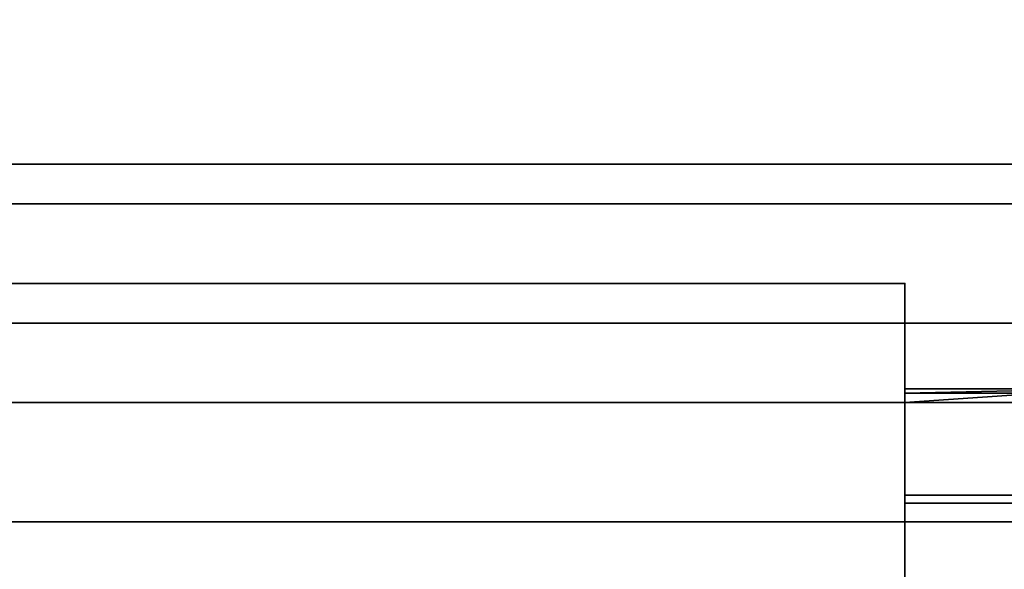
# Model space of a CAD drawing. Header units: millimetres. Extents: x -603 to 3703, y -115 to 249.
# Tile 443 of 656: x 1315.07 to 1327.45, y 14.4 to 21.32. Entities that reach past the tile are written whole.
import ezdxf

# ---------------------------------------------------------------- set-up
doc = ezdxf.new("R2010")
doc.units = ezdxf.units.MM
doc.layers.add('152', color=7, linetype='Continuous', true_color=0xffffff)

# ---------------------------------------------------------------- blocks, each defined once
blk = doc.blocks.new('UG_SURFACE_002')
at = {"layer": '152', "color": 252, "linetype": 'Continuous', "lineweight": 35}
for points in [[(2165, -13.3, 2212.25), (2165, 230.4, 2212.25), (835, 230.4, 2212.25), (835, -13.3, 2212.25)], [(985, -13.3, 2062.25), (985, 230.4, 2062.25), (2015, 230.4, 2062.25), (2015, -13.3, 2062.25)]]:
    blk.add_3dface(points, dxfattribs=at)
blk = doc.blocks.new('UG_SURFACE_111')
at = {"layer": '152', "color": 7, "linetype": 'Continuous', "lineweight": 35}
for points in [[(1958.65, 11.15, 2003.9), (1958.65, 229.15, 2003.9), (1041.35, 229.15, 2003.9), (1041.35, 11.15, 2003.9)], [(1041.5, 11.15, 2003.75), (1041.5, 229.15, 2003.75), (1958.5, 229.15, 2003.75), (1958.5, 11.15, 2003.75)]]:
    blk.add_3dface(points, dxfattribs=at)
blk = doc.blocks.new('UG_SURFACE_112')
at = {"layer": '152', "color": 41, "linetype": 'Continuous', "lineweight": 35}
for points in [[(1958.65, 229.15, 2003.9), (1958.65, 11.15, 2003.9), (1041.35, 11.15, 2003.9), (1041.35, 229.15, 2003.9)], [(1972.5, 19, 2017.75), (1972.5, 71, 2017.75), (1027.5, 71, 2017.75), (1027.5, 19, 2017.75)], [(1963, 19.5, 2008.25), (1965.5, 19.5, 2010.75), (1034.5, 19.5, 2010.75), (1037, 19.5, 2008.25)], [(1965.5, 19.5, 2010.75), (1965.5, 17.5, 2010.75), (1034.5, 17.5, 2010.75), (1034.5, 19.5, 2010.75)], [(1963, 19.5, 2008.25), (1037, 19.5, 2008.25), (1037, 11.15, 2008.25), (1963, 11.15, 2008.25)], [(1971, 17.5, 2016.25), (1972.5, 19, 2017.75), (1027.5, 19, 2017.75), (1029, 17.5, 2016.25)], [(1965.5, 17.5, 2010.75), (1971, 17.5, 2016.25), (1029, 17.5, 2016.25), (1034.5, 17.5, 2010.75)]]:
    blk.add_3dface(points, dxfattribs=at)
blk = doc.blocks.new('UG_SURFACE_128')
at = {"layer": '152', "color": 252, "linetype": 'Continuous', "lineweight": 35}
for points in [[(1326.2, 18, 2008.75), (1314.8, 18, 2008.75), (1314.8, 18, 2010.25), (1326.2, 18, 2010.25)], [(1314.8, 13, 2008.75), (1314.8, 18, 2008.75), (1326.2, 18, 2008.75), (1326.2, 13, 2008.75)], [(1326.2, 13, 2010.25), (1326.2, 18, 2010.25), (1314.8, 18, 2010.25), (1314.8, 13, 2010.25)], [(1326.2, 18, 2010.25), (1326.2, 13, 2010.25), (1326.2, 13, 2008.75), (1326.2, 18, 2008.75)], [(1395.72, 16.62, 2017.775), (1326.2, 16.62, 2017.775), (1328.7, 16.673, 2017.889)], [(1326.2, 16.62, 2017.775), (1326.2, 16.673, 2017.889), (1328.7, 16.673, 2017.889)], [(1328.7, 16.673, 2017.889), (1326.2, 16.673, 2017.889), (1326.2, 16.5, 2017.978)], [(1326.2, 16.5, 2017.978), (1326.2, 15.338, 2018.572), (1328.7, 15.338, 2018.572), (1328.7, 16.673, 2017.889)], [(1326.2, 16.5, 2017.978), (1326.2, 16.673, 2017.889), (1326.2, 16.62, 2017.775)], [(1395.72, 16.5, 2017.17), (1326.2, 16.5, 2017.17), (1326.2, 16.62, 2017.775), (1395.72, 16.62, 2017.775)], [(1326.2, 16.62, 2017.775), (1326.2, 16.5, 2017.17), (1326.2, 16.5, 2017.978)], [(1091.2, 16.5, 2017.17), (1314.8, 16.5, 2017.17), (1328.7, 16.5, 2015.151), (1312.3, 16.5, 2015.151)], [(1312.3, 16.5, 2015.151), (1328.7, 16.5, 2015.151), (1328.7, 15, 2015.151), (1312.3, 15, 2015.151)], [(1326.2, 15, 2021.75), (1326.2, 16.5, 2021.75), (1314.8, 16.5, 2021.75), (1314.8, 15, 2021.75)], [(1328.7, 16.5, 2015.151), (1314.8, 16.5, 2017.17), (1326.2, 16.5, 2017.17)], [(1314.8, 16.5, 2017.978), (1314.8, 16.5, 2021.75), (1326.2, 16.5, 2021.75), (1326.2, 16.5, 2017.978)], [(1326.2, 16.5, 2017.978), (1326.2, 16.5, 2017.17), (1314.8, 16.5, 2017.17), (1314.8, 16.5, 2017.978)], [(1326.2, 15.338, 2018.572), (1326.2, 16.5, 2017.978), (1326.2, 16.5, 2021.75), (1326.2, 15, 2021.75)], [(1326.2, 16.5, 2017.17), (1395.72, 16.5, 2017.17), (1328.7, 16.5, 2015.151)], [(1328.7, 15.338, 2018.572), (1326.2, 15.338, 2018.572), (1326.2, 15.234, 2018.349), (1673.8, 15.234, 2018.349)], [(1326.2, 15.234, 2018.349), (1326.2, 15.338, 2018.572), (1326.2, 15, 2021.75)], [(1673.8, 15.234, 2018.349), (1326.2, 15.234, 2018.349), (1326.2, 15, 2017.17), (1673.8, 15, 2017.17)], [(1326.2, 15, 2021.75), (1326.2, 15, 2017.17), (1326.2, 15.234, 2018.349)], [(1312.3, 15, 2015.151), (1328.7, 15, 2015.151), (1314.8, 15, 2017.17)], [(1328.7, 15, 2015.151), (1671.3, 15, 2011.83), (1314.8, 15, 2017.17)], [(1314.8, 15, 2017.17), (1671.3, 15, 2011.83), (1671.3, 15, 2015.151), (1326.2, 15, 2017.17)], [(1326.2, 15, 2017.17), (1326.2, 15, 2021.75), (1314.8, 15, 2021.75), (1314.8, 15, 2017.17)], [(1673.8, 15, 2017.17), (1326.2, 15, 2017.17), (1671.3, 15, 2015.151)]]:
    blk.add_3dface(points, dxfattribs=at)
blk = doc.blocks.new('UG_SURFACE_152')
at = {"layer": '152', "color": 252, "linetype": 'Continuous', "lineweight": 35}
for points in [[(1023.5, -30.22, 2021.75), (1976.5, -30.22, 2021.75), (1976.5, 62.62, 2021.75), (1023.5, 62.62, 2021.75)], [(1025, -30.22, 2020.25), (1025, 62.62, 2020.25), (1975, 62.62, 2020.25), (1975, -30.22, 2020.25)]]:
    blk.add_3dface(points, dxfattribs=at)

msp = doc.modelspace()

# ---------------------------------------------------------------- linework, layer by layer
at = {"layer": '152', "color": 252, "linetype": 'Continuous', "lineweight": -3, "true_color": 0x939598}
for p, q in [((1034.5, 19.5, 2010.75), (1965.5, 19.5, 2010.75)), ((1037, 19.5, 2008.25), (1963, 19.5, 2008.25)), ((1027.5, 19, 2017.75), (1972.5, 19, 2017.75)), ((1326.2, 18, 2008.75), (1314.8, 18, 2008.75)), ((1326.2, 18, 2010.25), (1314.8, 18, 2010.25)), ((1326.2, 13, 2010.25), (1326.2, 18, 2010.25)), ((1326.2, 18, 2008.75), (1326.2, 18, 2010.25)), ((1326.2, 18, 2008.75), (1326.2, 13, 2008.75)), ((1029, 17.5, 2016.25), (1971, 17.5, 2016.25)), ((1034.5, 17.5, 2010.75), (1965.5, 17.5, 2010.75)), ((1328.7, 16.673, 2017.889), (1326.2, 16.673, 2017.889)), ((1326.2, 16.673, 2017.889), (1326.2, 16.5, 2017.978)), ((1328.7, 16.5, 2015.151), (1312.3, 16.5, 2015.151)), ((1314.8, 16.5, 2021.75), (1326.2, 16.5, 2021.75)), ((1326.2, 16.5, 2017.978), (1326.2, 15.338, 2018.572)), ((1326.2, 16.5, 2021.75), (1326.2, 16.5, 2017.978)), ((1326.2, 16.5, 2017.17), (1326.2, 16.5, 2017.978)), ((1326.2, 16.5, 2021.75), (1326.2, 15, 2021.75)), ((1673.8, 16.5, 2017.17), (1326.2, 16.5, 2017.17)), ((1328.7, 15.338, 2018.572), (1326.2, 15.338, 2018.572)), ((1328.7, 15, 2015.151), (1312.3, 15, 2015.151)), ((1314.8, 15, 2021.75), (1326.2, 15, 2021.75)), ((1326.2, 15, 2021.75), (1326.2, 15, 2017.17)), ((1673.8, 15, 2017.17), (1326.2, 15, 2017.17))]:
    msp.add_line(p, q, dxfattribs=at)
at = {"layer": '152', "color": 252, "linetype": 'Continuous', "lineweight": -3, "true_color": 0x939598, "extrusion": (-1, 0, 0)}
msp.add_arc((-18.08, 2017.17, -1326.2), 1.58, 0, 27.0767, dxfattribs=at)
at = {"layer": '152', "color": 252, "linetype": 'Continuous', "lineweight": -3, "true_color": 0x939598, "extrusion": (1, 0, 0)}
msp.add_arc((18.08, 2017.17, 1326.2), 3.08, 152.9233, 180, dxfattribs=at)

# ---------------------------------------------------------------- block references
at = {"layer": '152', "color": 252, "linetype": 'Continuous', "lineweight": -3, "true_color": 0x939598}
for name in ['UG_SURFACE_111', 'UG_SURFACE_002', 'UG_SURFACE_112', 'UG_SURFACE_152', 'UG_SURFACE_128']:
    msp.add_blockref(name, (0, 0), dxfattribs=at)

doc.saveas('drawing.dxf')
